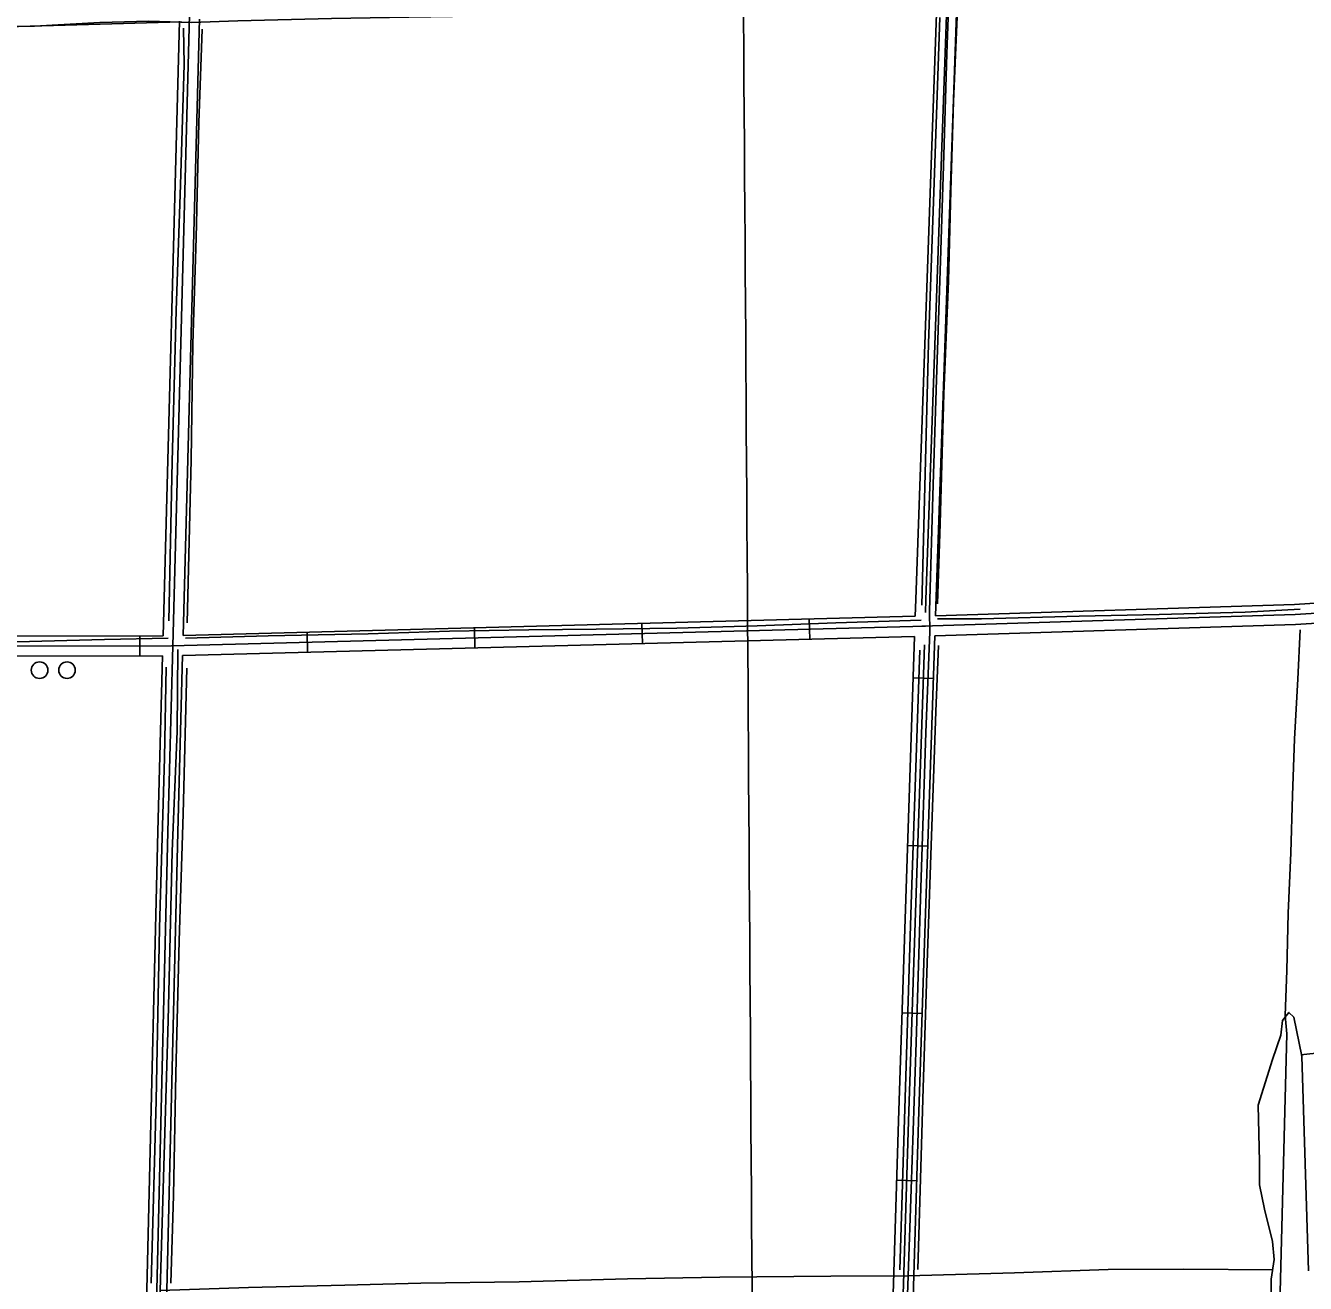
# Model space of a CAD drawing. Extents: x 3508733 to 3546731, y 546897 to 572481.
# Drawn here: x 3522335 to 3524246, y 559189 to 561066 of the extents above; entities that cross this region are included whole.
import ezdxf

# ---------------------------------------------------------------- set-up
doc = ezdxf.new("R2010")
doc.units = 0
for name, color, linetype in [('V-DOMW-TANK', 7, 'Continuous'), ('V-DTCH-CNTR', 7, 'Continuous'), ('V-GRID-MAJR', 7, 'Continuous'), ('V-ROAD-CNTR', 7, 'Continuous'), ('V-SITE-VEGE', 7, 'Continuous'), ('V-TOPO-SHOR', 7, 'Continuous')]:
    doc.layers.add(name, color=color, linetype=linetype)

msp = doc.modelspace()

# ---------------------------------------------------------------- linework, layer by layer
at = {"layer": 'V-DOMW-TANK'}
for centre in [(3522356.322249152, 560103.8307659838), (3522397.29316721, 560103.8307659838)]:
    msp.add_circle(centre, 12.381415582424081, dxfattribs=at)
at = {"layer": 'V-DTCH-CNTR'}
for points in [[(3521896.668, 561058.409), (3521969.026, 561058.946), (3522090.866, 561060.091), (3522288.414, 561064.078), (3522348.846, 561064.949), (3522446.487, 561070.282), (3522519.645, 561072.375), (3522583.062, 561070.138), (3522652.509, 561072.666), (3522791.9760000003, 561076.344), (3522907.565, 561078.144), (3523038.412, 561080.358), (3523174.917, 561081.527), (3523332.56, 561084.411), (3523503.931, 561090.655), (3523625.7660000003, 561091.409), (3523713.181, 561091.968), (3523718.383, 561092.111)], [(3523713.181, 561091.968), (3523710.4280000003, 561023.831), (3523705.933, 560872.5700000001), (3523700.889, 560714.616), (3523694.917, 560537.759), (3523690.356, 560380.784), (3523684.835, 560191.706), (3523685.017, 560160.931)], [(3523685.017, 560160.931), (3523679.078, 560011.06), (3523671.494, 559779.116), (3523664.512, 559548.151), (3523657.08, 559329.392), (3523653.037, 559200.136), (3523644.362, 558958.958), (3523635.029, 558643.1950000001), (3523629.739, 558422.443), (3523623.333, 558241.656), (3523614.291, 558002.644), (3523607.944, 557792.728), (3523605.397, 557671.142)], [(3522502.397, 557671.642), (3522503.532, 557736.355), (3522507.96, 557900.563), (3522512.738, 558078.26), (3522515.517, 558218.044), (3522519.357, 558365.052), (3522524.825, 558568.748), (3522529.963, 558760.912), (3522535.329, 558989.835), (3522536.498, 559178.188), (3522542.546, 559379.8690000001), (3522548.377, 559581.017), (3522554.205, 559833.208), (3522561.545, 560012.633), (3522562.543, 560134.684)], [(3524775.884, 559594.251), (3524470.9020000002, 559554.948), (3524239.113, 559529.983)], [(3522536.498, 559178.188), (3522668.103, 559182.755), (3522811.844, 559186.005), (3522925.59, 559189.011), (3523072.257, 559191.053), (3523234.051, 559195.469), (3523371.904, 559198.08), (3523537.389, 559199.514), (3523653.037, 559200.136), (3523811.299, 559204.3960000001), (3523951.531, 559209.258), (3524064.268, 559209.922), (3524196.984, 559208.988)]]:
    msp.add_lwpolyline(points, dxfattribs=at)
at = {"layer": 'V-GRID-MAJR'}
msp.add_spline([(3523465.4050000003, 552368.1680000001), (3523424.875, 558426.011), (3523384.323, 564486.938), (3523343.771, 570547.883), (3523343.75, 570550.9500000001)], degree=3, dxfattribs=at)
at = {"layer": 'V-ROAD-CNTR'}
for p, q in [((3523005.463950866, 560166.9916396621), (3523006.248949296, 560137.0016996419)), ((3523255.3774510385, 560173.5386265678), (3523256.1624494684, 560143.548686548)), ((3523505.29095121, 560180.0856134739), (3523506.0769496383, 560150.0956734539)), ((3522505.9879498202, 560155.066663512), (3522506.0369497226, 560125.0667235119)), ((3522755.549450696, 560160.444652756), (3522756.335449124, 560130.455712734)), ((3523690.392581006, 560091.254791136), (3523660.409640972, 560092.249789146)), ((3523682.10559758, 559841.39329086), (3523652.121657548, 559842.387288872)), ((3523673.817614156, 559591.530790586), (3523643.834674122, 559592.5257885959)), ((3523665.748630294, 559341.698290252), (3523635.762690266, 559342.61928841))]:
    msp.add_line(p, q, dxfattribs=at)
for points in [[(3522628.708704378, 563118.0397375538), (3522603.714754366, 561967.6930382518), (3522555.473850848, 560140.1986932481)], [(3523678.6606044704, 560190.014593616), (3523679.2876032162, 560208.91255582), (3523711.028539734, 561109.9617537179)], [(3523693.457574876, 560185.096603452), (3523725.6485104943, 561098.91077582)], [(3523663.459634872, 560184.2286051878), (3523664.296633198, 560209.4255547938), (3523695.5805706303, 561097.51577861)], [(3521908.063145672, 561052.66086832), (3522568.1598254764, 561071.2608311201)], [(3522565.0808316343, 561072.587828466), (3522540.8628800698, 560155.1226633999)], [(3522595.1577714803, 561075.0998234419), (3522570.885820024, 560155.6076624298)], [(3523673.342615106, 560169.4546347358), (3524230.2835012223, 560187.0055996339), (3524405.4991507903, 560198.104577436), (3524819.625322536, 560207.51755861), (3525407.9791458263, 560213.2055472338), (3526080.621800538, 560222.0355295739), (3526176.321609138, 560217.048539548), (3526242.6694764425, 560220.1095334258), (3526670.891619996, 560228.5115166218), (3527231.090499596, 560235.010503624), (3527918.036125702, 560236.2885010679), (3528397.853166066, 560238.798496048), (3528809.829342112, 560247.1734792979), (3528869.872222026, 560242.518488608)], [(3523693.457574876, 560185.096603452), (3524229.5725026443, 560201.990569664), (3524404.85415208, 560213.093547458), (3524819.382323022, 560222.5155286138), (3525359.006243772, 560227.7325181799)], [(3522570.885820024, 560155.6076624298), (3523663.459634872, 560184.2286051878)], [(3523692.509576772, 560155.050663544), (3524230.9944998, 560172.0206296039), (3524406.1441495, 560183.115607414), (3524799.5723626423, 560192.05758953)], [(3523678.503604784, 560169.6176344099), (3522553.33285513, 560140.1426933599), (3522206.01354977, 560139.5836944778)], [(3522205.989549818, 560154.5836644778), (3522540.8628800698, 560155.1226633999)], [(3522569.651822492, 560125.5647225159), (3523662.4636368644, 560154.1926652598)], [(3523662.4636368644, 560154.1926652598), (3523638.4896848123, 559431.3741109), (3523603.7197543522, 558299.4063748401), (3523572.90581598, 557296.621380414), (3523539.752882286, 556372.9332277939)], [(3523692.509576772, 560155.050663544), (3523668.473624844, 559430.4161128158), (3523633.7056943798, 558298.5183766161), (3523602.8897560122, 557295.6233824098), (3523569.7328223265, 556371.857229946)], [(3522216.3880375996, 560124.6010973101), (3522539.630882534, 560125.1197234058)], [(3522539.630882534, 560125.1197234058), (3522532.945895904, 559862.972247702), (3522489.596982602, 558060.422852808), (3522467.029027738, 557255.067463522), (3522455.51305077, 556806.8163600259)], [(3522555.0198517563, 560140.1866932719), (3522547.9408659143, 559862.600248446), (3522504.591952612, 558060.0328535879), (3522482.0239977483, 557254.6644643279), (3522470.50802078, 556806.431360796)], [(3522569.651822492, 560125.5647225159), (3522562.935835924, 559862.2282491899), (3522519.586922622, 558059.642854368), (3522497.0189677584, 557254.2614651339), (3522485.5029907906, 556806.0463615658)], [(3523554.7428523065, 556372.39522887), (3523587.897785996, 557296.1223814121), (3523618.712724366, 558298.962375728), (3523653.481654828, 559430.8951118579), (3523677.058607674, 560141.7246901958)]]:
    msp.add_lwpolyline(points, dxfattribs=at)
at = {"layer": 'V-SITE-VEGE'}
msp.add_lwpolyline([(3524194.41, 559151.601), (3524194.41, 559195.262), (3524199.257, 559224.368), (3524196.833, 559251.049), (3524184.715, 559299.56), (3524177.4420000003, 559335.9450000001), (3524177.4420000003, 559369.901), (3524175.019, 559454.797), (3524196.833, 559522.713), (3524208.953, 559559.0970000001), (3524211.375, 559580.927), (3524221.071, 559593.055), (3524228.343, 559585.779), (3524240.461, 559527.564), (3524250.156, 559207.386)], dxfattribs=at)
at = {"layer": 'V-TOPO-SHOR'}
for points in [[(3522549.235, 560177.6240000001), (3522554.126, 560415.458), (3522560.444, 560640.509), (3522566.725, 560828.235), (3522571.929, 561007.721), (3522571.3740000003, 561062.143)], [(3522598.858, 561060.648), (3522594.107, 560920.444), (3522590.174, 560749.192), (3522585.018, 560590.919), (3522582.636, 560417.684), (3522576.701, 560174.558)], [(3523673.188, 560200.83), (3523677.157, 560358.505), (3523682.969, 560591.2930000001), (3523691.611, 560831.501), (3523700.127, 561077.599)], [(3523726.036, 561078.871), (3523720.466, 560952.602), (3523716.5810000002, 560819.248), (3523712.88, 560684.916), (3523706.038, 560516.091), (3523700.481, 560322.731), (3523696.5530000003, 560202.718)], [(3523696.4960000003, 560180.553), (3523762.409, 560180.579), (3523907.815, 560184.403), (3524027.5100000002, 560187.147), (3524155.844, 560190.381), (3524237.698, 560194.936)], [(3523672.3680000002, 560178.232), (3523544.801, 560174.384), (3523427.464, 560170.221), (3523307.771, 560166.479), (3523187.318, 560165.107), (3523086.745, 560164.0970000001), (3522968.0530000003, 560162.115), (3522846.785, 560158.1950000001), (3522697.381, 560154.99), (3522574.149, 560151.485)], [(3524237.6720000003, 560163.823), (3524234.27, 560090.594), (3524229.306, 560001.236), (3524226.367, 559916.973), (3524224.003, 559831.127), (3524220.215, 559741.361), (3524217.849, 559655.515), (3524215.504, 559588.382), (3524218.148, 559561.3690000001)], [(3522548.3710000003, 560151.78), (3522453.098, 560149.53), (3522322.5810000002, 560145.911), (3522229.477, 560144.029), (3522223.574, 560144.188), (3522217.684, 560144.598), (3522211.8170000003, 560145.257), (3522205.982, 560146.165), (3522200.19, 560147.318), (3522184.523, 560148.4890000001), (3522168.878, 560149.954), (3522153.264, 560151.703), (3522137.685, 560153.74), (3522132.125, 560154.091), (3522126.5870000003, 560154.6950000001), (3522121.082, 560155.553), (3522115.6240000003, 560156.6630000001), (3522110.222, 560158.023), (3522104.889, 560159.628)], [(3523640.223, 559208.861), (3523648.259, 559465.42), (3523657.2600000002, 559754.855), (3523670.423, 560133.903)], [(3523697.907, 560140.635), (3523694.2290000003, 560042.012), (3523686.485, 559827.932), (3523680.745, 559652.003), (3523675.447, 559480.376), (3523667.048, 559209.336)], [(3522522.955, 559189.237), (3522530.205, 559461.422), (3522535.519, 559718.895), (3522542.757, 559972.812), (3522545.4930000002, 560108.52)], [(3522576.1210000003, 560106.991), (3522570.8740000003, 559889.589), (3522564.765, 559699.701), (3522559.549, 559501.946), (3522556.2800000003, 559320.077), (3522552.418, 559188.899)], [(3524155.231, 557699.362), (3524161.775, 558029.78), (3524173.293, 558280.414), (3524202.133, 558944.996), (3524218.148, 559561.3690000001)]]:
    msp.add_lwpolyline(points, dxfattribs=at)

doc.saveas('drawing.dxf')
